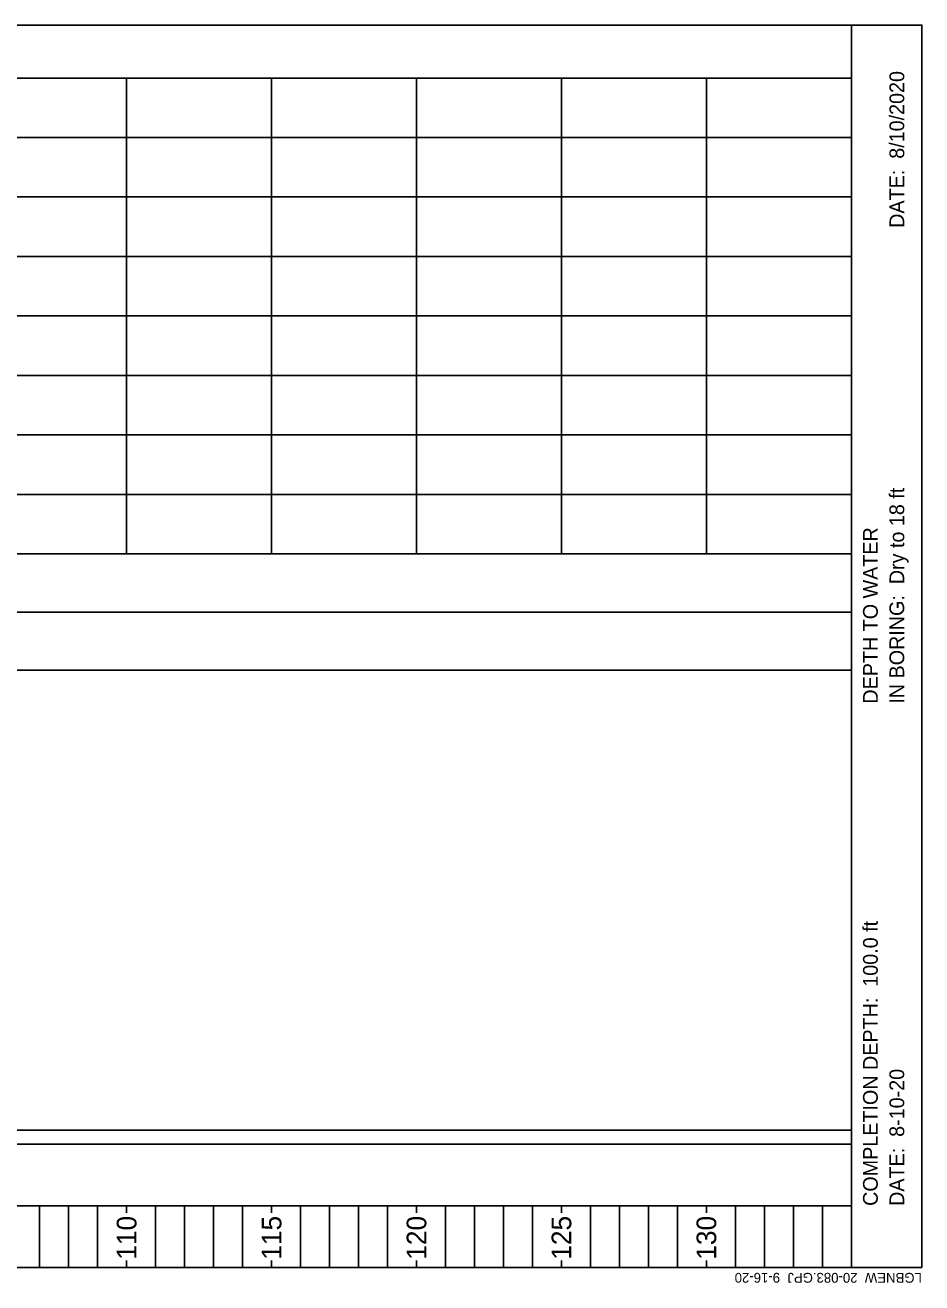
# Model space of a CAD drawing. Extents: x 1313964 to 1316843, y 2087046 to 2096619.
# Drawn here: x 1314005.87 to 1314036.8, y 2089927.64 to 2089971.04 of the extents above; entities that cross this region are included whole.
import ezdxf

# ---------------------------------------------------------------- set-up
doc = ezdxf.new("R2010")
doc.units = 0
doc.layers.add('B-Sub-Contour', color=7, linetype='Continuous')

msp = doc.modelspace()

# ---------------------------------------------------------------- linework, layer by layer
at = {"layer": 'B-Sub-Contour'}
for points in [[(1314036.804, 2089928.164), (1314036.804, 2089971.035), (1313975.385, 2089971.035), (1313975.385, 2089928.164), (1314036.804, 2089928.164)], [(1314034.372, 2089928.164), (1314034.372, 2089971.035)], [(1314034.372, 2089969.211), (1313982.683, 2089969.211)], [(1314034.372, 2089969.211), (1313989.372, 2089969.211)], [(1314009.372, 2089952.792), (1314009.372, 2089969.211)], [(1314014.372, 2089952.792), (1314014.372, 2089969.211)], [(1314019.372, 2089952.792), (1314019.372, 2089969.211)], [(1314024.372, 2089952.792), (1314024.372, 2089969.211)], [(1314029.372, 2089952.792), (1314029.372, 2089969.211)], [(1314034.372, 2089952.792), (1314034.372, 2089969.211)], [(1314034.372, 2089967.159), (1313989.372, 2089967.159)], [(1314034.372, 2089965.106), (1313989.372, 2089965.106)], [(1314034.372, 2089963.054), (1313989.372, 2089963.054)], [(1314034.372, 2089961.002), (1313989.372, 2089961.002)], [(1314034.372, 2089958.949), (1313989.372, 2089958.949)], [(1314034.372, 2089956.897), (1313989.372, 2089956.897)], [(1314034.372, 2089954.845), (1313989.372, 2089954.845)], [(1314034.372, 2089952.792), (1313982.683, 2089952.792)], [(1314034.372, 2089952.792), (1313989.372, 2089952.792)], [(1314034.372, 2089950.785), (1313982.683, 2089950.785)], [(1314034.372, 2089948.779), (1313982.683, 2089948.779)], [(1314034.372, 2089932.907), (1313989.372, 2089932.907)], [(1314034.372, 2089932.421), (1313982.683, 2089932.421)], [(1314034.372, 2089930.292), (1313982.683, 2089930.292)], [(1314006.372, 2089928.164), (1314006.372, 2089930.292)], [(1314007.372, 2089928.164), (1314007.372, 2089930.292)], [(1314007.372, 2089928.164), (1314007.372, 2089930.292)], [(1314008.372, 2089928.164), (1314008.372, 2089930.292)], [(1314009.372, 2089930.049), (1314009.372, 2089930.292)], [(1314009.372, 2089930.049), (1314009.372, 2089930.292)], [(1314010.372, 2089928.164), (1314010.372, 2089930.292)], [(1314011.372, 2089928.164), (1314011.372, 2089930.292)], [(1314011.372, 2089928.164), (1314011.372, 2089930.292)], [(1314012.372, 2089928.164), (1314012.372, 2089930.292)], [(1314013.372, 2089928.164), (1314013.372, 2089930.292)], [(1314013.372, 2089928.164), (1314013.372, 2089930.292)], [(1314014.372, 2089930.049), (1314014.372, 2089930.292)], [(1314015.372, 2089928.164), (1314015.372, 2089930.292)], [(1314015.372, 2089928.164), (1314015.372, 2089930.292)], [(1314016.372, 2089928.164), (1314016.372, 2089930.292)], [(1314017.372, 2089928.164), (1314017.372, 2089930.292)], [(1314017.372, 2089928.164), (1314017.372, 2089930.292)], [(1314018.372, 2089928.164), (1314018.372, 2089930.292)], [(1314019.372, 2089930.049), (1314019.372, 2089930.292)], [(1314019.372, 2089930.049), (1314019.372, 2089930.292)], [(1314020.372, 2089928.164), (1314020.372, 2089930.292)], [(1314021.372, 2089928.164), (1314021.372, 2089930.292)], [(1314021.372, 2089928.164), (1314021.372, 2089930.292)], [(1314022.372, 2089928.164), (1314022.372, 2089930.292)], [(1314023.372, 2089928.164), (1314023.372, 2089930.292)], [(1314023.372, 2089928.164), (1314023.372, 2089930.292)], [(1314024.372, 2089930.049), (1314024.372, 2089930.292)], [(1314025.372, 2089928.164), (1314025.372, 2089930.292)], [(1314025.372, 2089928.164), (1314025.372, 2089930.292)], [(1314026.372, 2089928.164), (1314026.372, 2089930.292)], [(1314027.372, 2089928.164), (1314027.372, 2089930.292)], [(1314027.372, 2089928.164), (1314027.372, 2089930.292)], [(1314028.372, 2089928.164), (1314028.372, 2089930.292)], [(1314029.372, 2089930.049), (1314029.372, 2089930.292)], [(1314029.372, 2089930.049), (1314029.372, 2089930.292)], [(1314030.372, 2089928.164), (1314030.372, 2089930.292)], [(1314031.372, 2089928.164), (1314031.372, 2089930.292)], [(1314031.372, 2089928.164), (1314031.372, 2089930.292)], [(1314032.372, 2089928.164), (1314032.372, 2089930.292)], [(1314033.372, 2089928.164), (1314033.372, 2089930.292)], [(1314033.372, 2089928.164), (1314033.372, 2089930.292)], [(1314034.372, 2089930.049), (1314034.372, 2089930.292)], [(1314009.372, 2089928.164), (1314009.372, 2089928.407)], [(1314009.372, 2089928.164), (1314009.372, 2089928.407)], [(1314014.372, 2089928.164), (1314014.372, 2089928.407)], [(1314019.372, 2089928.164), (1314019.372, 2089928.407)], [(1314019.372, 2089928.164), (1314019.372, 2089928.407)], [(1314024.372, 2089928.164), (1314024.372, 2089928.407)], [(1314029.372, 2089928.164), (1314029.372, 2089928.407)], [(1314029.372, 2089928.164), (1314029.372, 2089928.407)], [(1314034.372, 2089928.164), (1314034.372, 2089928.407)]]:
    msp.add_lwpolyline(points, dxfattribs=at)

# ---------------------------------------------------------------- texts
for s, height, rotation, p in [('DATE:  8/10/2020', 0.50899, 90, (1314036.196, 2089964.042)), ('IN BORING:  Dry to 18 ft', 0.50899, 90, (1314036.196, 2089947.623)), ('DEPTH TO WATER', 0.50899, 90, (1314035.284, 2089947.623)), ('COMPLETION DEPTH:  100.0 ft', 0.50899, 90, (1314035.284, 2089930.292)), ('DATE:  8-10-20', 0.50899, 90, (1314036.196, 2089930.292)), ('110', 0.6786, 90, (1314009.711, 2089928.434)), ('110', 0.6786, 90, (1314009.711, 2089928.434)), ('115', 0.6786, 90, (1314014.711, 2089928.434)), ('120', 0.6786, 90, (1314019.711, 2089928.434)), ('120', 0.6786, 90, (1314019.711, 2089928.434)), ('125', 0.6786, 90, (1314024.711, 2089928.434)), ('130', 0.6786, 90, (1314029.711, 2089928.434)), ('130', 0.6786, 90, (1314029.711, 2089928.434)), ('LGBNEW  20-083.GPJ  9-16-20', 0.33932, 180, (1314036.804, 2089927.981))]:
    msp.add_text(s, height=height, rotation=rotation, dxfattribs=at).set_placement(p)

doc.saveas('drawing.dxf')
